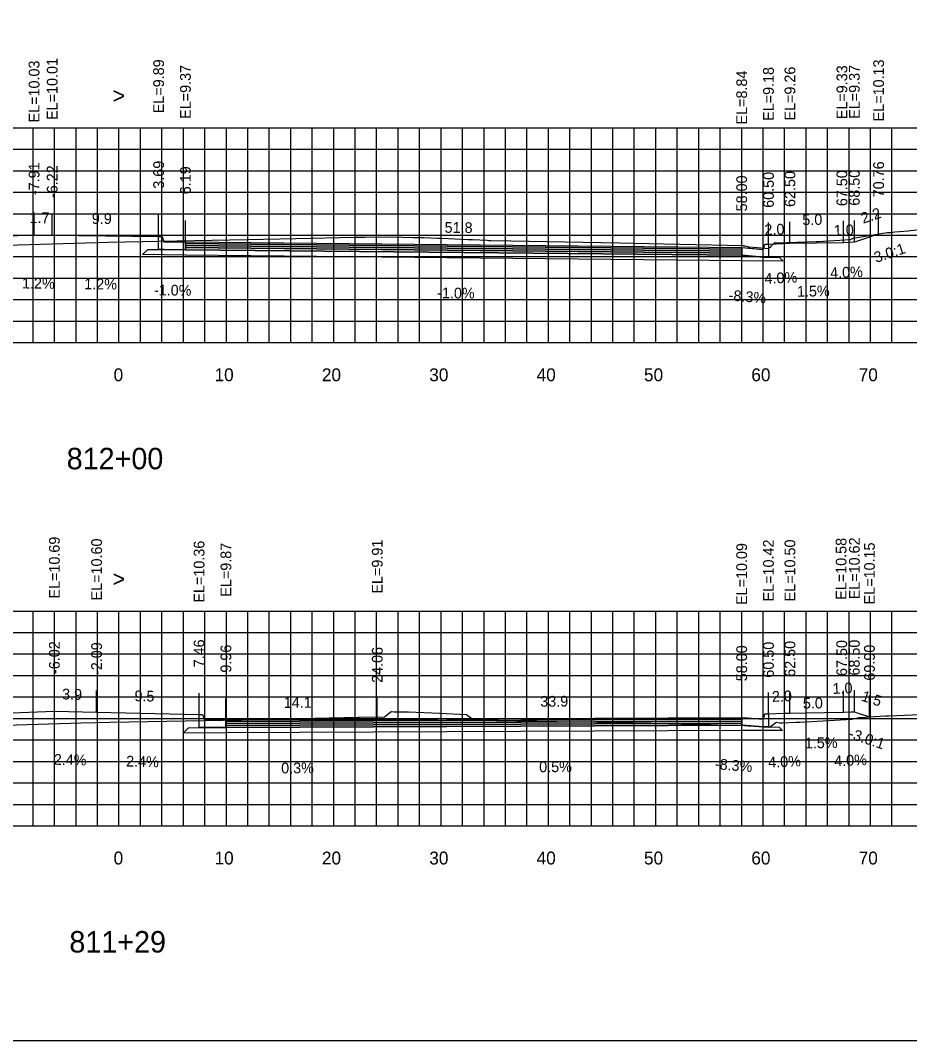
# Model space of a CAD drawing. Extents: x 1797419 to 1809236, y 248759 to 251512.
# Drawn here: x 1804661.8 to 1804744.6, y 250079.4 to 250174.4 of the extents above; entities that cross this region are included whole.
import ezdxf

# ---------------------------------------------------------------- set-up
doc = ezdxf.new("R2010")
doc.units = 0
for name, color, linetype in [('1', 7, 'Continuous'), ('10', 7, 'Continuous'), ('3', 7, 'Continuous'), ('4', 7, 'Continuous'), ('60', 7, 'Continuous'), ('BASE', 7, 'Continuous'), ('CL-CNST', 7, 'Continuous'), ('Level 62', 7, 'Continuous'), ('LOWER BINDER', 7, 'Continuous'), ('M-ROADS', 7, 'Continuous'), ('UPPER BINDER', 7, 'Continuous'), ('WEARING', 7, 'Continuous')]:
    doc.layers.add(name, color=color, linetype=linetype)

msp = doc.modelspace()

# ---------------------------------------------------------------- linework, layer by layer
for p, q in [((1804663.095, 250154.46), (1804663.095, 250156.46)), ((1804664.78, 250154.44), (1804664.78, 250156.44)), ((1804674.692, 250154.32), (1804674.692, 250156.32)), ((1804741.758, 250154.558), (1804741.758, 250156.558)), ((1804677.192, 250153.8), (1804677.192, 250155.8)), ((1804729.002, 250153.276), (1804729.002, 250155.276)), ((1804731.498, 250153.61), (1804731.498, 250155.61)), ((1804733.498, 250153.69), (1804733.498, 250155.69)), ((1804738.498, 250153.765), (1804738.498, 250155.765)), ((1804739.499, 250153.805), (1804739.499, 250155.805)), ((1804664.982, 250110.121), (1804664.982, 250112.121)), ((1804668.916, 250110.027), (1804668.916, 250112.027)), ((1804678.463, 250109.794), (1804678.463, 250111.794)), ((1804680.963, 250109.303), (1804680.963, 250111.303)), ((1804695.06, 250109.34), (1804695.06, 250111.34)), ((1804729.002, 250109.523), (1804729.002, 250111.523)), ((1804731.498, 250109.856), (1804731.498, 250111.856)), ((1804733.498, 250109.936), (1804733.498, 250111.936)), ((1804738.498, 250110.011), (1804738.498, 250112.011)), ((1804739.498, 250110.051), (1804739.498, 250112.051)), ((1804740.905, 250109.581), (1804740.905, 250111.581))]:
    msp.add_line(p, q)
for points in [[(1804521.002, 250079.432), (1804821.002, 250079.432), (1804821.002, 250269.432), (1804521.002, 250269.432)], [(1804674.692, 250154.32), (1804675.022, 250154.32), (1804675.192, 250153.82), (1804677.192, 250153.8), (1804677.192, 250153.08), (1804675.192, 250153.1), (1804674.692, 250153.1)], [(1804729.002, 250153.276), (1804731.001, 250153.11), (1804731.169, 250153.61), (1804731.498, 250153.61), (1804731.498, 250152.396), (1804731.001, 250152.396), (1804729.002, 250152.556)], [(1804678.463, 250109.794), (1804678.793, 250109.794), (1804678.964, 250109.294), (1804680.963, 250109.303), (1804680.963, 250108.583), (1804678.964, 250108.574), (1804678.463, 250108.574)], [(1804729.002, 250109.523), (1804731.002, 250109.356), (1804731.168, 250109.856), (1804731.498, 250109.856), (1804731.498, 250108.643), (1804731.002, 250108.643), (1804729.002, 250108.803)]]:
    msp.add_lwpolyline(points, close=True)
at = {"layer": '60'}
for p, q in [((1804521.002, 250144.432), (1804821.002, 250144.432)), ((1804671.002, 250144.372), (1804671.002, 250144.432)), ((1804681.002, 250144.372), (1804681.002, 250144.432)), ((1804691.002, 250144.372), (1804691.002, 250144.432)), ((1804701.002, 250144.372), (1804701.002, 250144.432)), ((1804711.002, 250144.372), (1804711.002, 250144.432)), ((1804721.002, 250144.372), (1804721.002, 250144.432)), ((1804731.002, 250144.372), (1804731.002, 250144.432)), ((1804741.002, 250144.372), (1804741.002, 250144.432)), ((1804521.002, 250099.432), (1804821.002, 250099.432)), ((1804671.002, 250099.372), (1804671.002, 250099.432)), ((1804681.002, 250099.372), (1804681.002, 250099.432)), ((1804691.002, 250099.372), (1804691.002, 250099.432)), ((1804701.002, 250099.372), (1804701.002, 250099.432)), ((1804711.002, 250099.372), (1804711.002, 250099.432)), ((1804721.002, 250099.372), (1804721.002, 250099.432)), ((1804731.002, 250099.372), (1804731.002, 250099.432)), ((1804741.002, 250099.372), (1804741.002, 250099.432))]:
    msp.add_line(p, q, dxfattribs=at)
at = {"layer": 'BASE'}
for points in [[(1804677.192, 250153.08), (1804729.002, 250152.556), (1804731.001, 250152.396), (1804731.498, 250152.396), (1804732.499, 250152.374), (1804732.855, 250152.017), (1804729.002, 250152.056), (1804677.192, 250152.58), (1804673.207, 250152.62), (1804673.691, 250153.104), (1804674.692, 250153.1), (1804675.192, 250153.1)], [(1804680.963, 250108.583), (1804729.002, 250108.803), (1804731.002, 250108.643), (1804731.498, 250108.643), (1804732.498, 250108.621), (1804732.799, 250108.32), (1804729.002, 250108.303), (1804680.963, 250108.083), (1804676.972, 250108.065), (1804677.463, 250108.556), (1804678.463, 250108.574), (1804678.964, 250108.574)]]:
    msp.add_lwpolyline(points, close=True, dxfattribs=at)
at = {"layer": 'CL-CNST'}
for points in [[(1804651.502, 250153.996), (1804663.095, 250154.46), (1804664.78, 250154.44), (1804674.692, 250154.32), (1804674.885, 250154.32), (1804675.022, 250154.32), (1804675.192, 250153.82), (1804676.229, 250153.81), (1804677.192, 250153.8), (1804729.002, 250153.276), (1804730.148, 250153.181), (1804731.001, 250153.11), (1804731.053, 250153.264), (1804731.169, 250153.61), (1804731.498, 250153.61), (1804732.224, 250153.639), (1804733.498, 250153.69), (1804738.498, 250153.765), (1804739.445, 250153.803), (1804739.499, 250153.805), (1804739.716, 250153.877), (1804741.758, 250154.558)], [(1804655.435, 250109.739), (1804664.982, 250110.121), (1804668.916, 250110.027), (1804678.463, 250109.794), (1804678.56, 250109.794), (1804678.793, 250109.794), (1804678.843, 250109.648), (1804678.964, 250109.294), (1804679.549, 250109.296), (1804680.963, 250109.303), (1804695.06, 250109.34), (1804729.002, 250109.523), (1804729.587, 250109.474), (1804731.002, 250109.356), (1804731.119, 250109.709), (1804731.168, 250109.856), (1804731.265, 250109.856), (1804731.498, 250109.856), (1804732.913, 250109.912), (1804733.498, 250109.936), (1804734.962, 250109.958), (1804738.498, 250110.011), (1804739.205, 250110.039), (1804739.498, 250110.051), (1804739.85, 250109.933), (1804740.905, 250109.581)]]:
    msp.add_lwpolyline(points, dxfattribs=at)
at = {"layer": 'Level 62'}
for p, q in [((1804521.002, 250164.432), (1804821.002, 250164.432)), ((1804663.002, 250144.432), (1804663.002, 250164.432)), ((1804665.002, 250144.432), (1804665.002, 250164.432)), ((1804667.002, 250144.432), (1804667.002, 250164.432)), ((1804669.002, 250144.432), (1804669.002, 250164.432)), ((1804671.002, 250144.432), (1804671.002, 250164.432)), ((1804673.002, 250144.432), (1804673.002, 250164.432)), ((1804675.002, 250144.432), (1804675.002, 250164.432)), ((1804677.002, 250144.432), (1804677.002, 250164.432)), ((1804679.002, 250144.432), (1804679.002, 250164.432)), ((1804681.002, 250144.432), (1804681.002, 250164.432)), ((1804683.002, 250144.432), (1804683.002, 250164.432)), ((1804685.002, 250144.432), (1804685.002, 250164.432)), ((1804687.002, 250144.432), (1804687.002, 250164.432)), ((1804689.002, 250144.432), (1804689.002, 250164.432)), ((1804691.002, 250144.432), (1804691.002, 250164.432)), ((1804693.002, 250144.432), (1804693.002, 250164.432)), ((1804695.002, 250144.432), (1804695.002, 250164.432)), ((1804697.002, 250144.432), (1804697.002, 250164.432)), ((1804699.002, 250144.432), (1804699.002, 250164.432)), ((1804701.002, 250144.432), (1804701.002, 250164.432)), ((1804703.002, 250144.432), (1804703.002, 250164.432)), ((1804705.002, 250144.432), (1804705.002, 250164.432)), ((1804707.002, 250144.432), (1804707.002, 250164.432)), ((1804709.002, 250144.432), (1804709.002, 250164.432)), ((1804711.002, 250144.432), (1804711.002, 250164.432)), ((1804713.002, 250144.432), (1804713.002, 250164.432)), ((1804715.002, 250144.432), (1804715.002, 250164.432)), ((1804717.002, 250144.432), (1804717.002, 250164.432)), ((1804719.002, 250144.432), (1804719.002, 250164.432)), ((1804721.002, 250144.432), (1804721.002, 250164.432)), ((1804723.002, 250144.432), (1804723.002, 250164.432)), ((1804725.002, 250144.432), (1804725.002, 250164.432)), ((1804727.002, 250144.432), (1804727.002, 250164.432)), ((1804729.002, 250144.432), (1804729.002, 250164.432)), ((1804731.002, 250144.432), (1804731.002, 250164.432)), ((1804733.002, 250144.432), (1804733.002, 250164.432)), ((1804735.002, 250144.432), (1804735.002, 250164.432)), ((1804737.002, 250144.432), (1804737.002, 250164.432)), ((1804739.002, 250144.432), (1804739.002, 250164.432)), ((1804741.002, 250144.432), (1804741.002, 250164.432)), ((1804743.002, 250144.432), (1804743.002, 250164.432)), ((1804521.002, 250162.432), (1804821.002, 250162.432)), ((1804521.002, 250160.432), (1804821.002, 250160.432)), ((1804521.002, 250158.432), (1804821.002, 250158.432)), ((1804521.002, 250156.432), (1804821.002, 250156.432)), ((1804521.002, 250154.432), (1804821.002, 250154.432)), ((1804521.002, 250152.432), (1804821.002, 250152.432)), ((1804521.002, 250150.432), (1804821.002, 250150.432)), ((1804521.002, 250148.432), (1804821.002, 250148.432)), ((1804521.002, 250146.432), (1804821.002, 250146.432)), ((1804521.002, 250144.432), (1804821.002, 250144.432)), ((1804521.002, 250119.432), (1804821.002, 250119.432)), ((1804663.002, 250099.432), (1804663.002, 250119.432)), ((1804665.002, 250099.432), (1804665.002, 250119.432)), ((1804667.002, 250099.432), (1804667.002, 250119.432)), ((1804669.002, 250099.432), (1804669.002, 250119.432)), ((1804671.002, 250099.432), (1804671.002, 250119.432)), ((1804673.002, 250099.432), (1804673.002, 250119.432)), ((1804675.002, 250099.432), (1804675.002, 250119.432)), ((1804677.002, 250099.432), (1804677.002, 250119.432)), ((1804679.002, 250099.432), (1804679.002, 250119.432)), ((1804681.002, 250099.432), (1804681.002, 250119.432)), ((1804683.002, 250099.432), (1804683.002, 250119.432)), ((1804685.002, 250099.432), (1804685.002, 250119.432)), ((1804687.002, 250099.432), (1804687.002, 250119.432)), ((1804689.002, 250099.432), (1804689.002, 250119.432)), ((1804691.002, 250099.432), (1804691.002, 250119.432)), ((1804693.002, 250099.432), (1804693.002, 250119.432)), ((1804695.002, 250099.432), (1804695.002, 250119.432)), ((1804697.002, 250099.432), (1804697.002, 250119.432)), ((1804699.002, 250099.432), (1804699.002, 250119.432)), ((1804701.002, 250099.432), (1804701.002, 250119.432)), ((1804703.002, 250099.432), (1804703.002, 250119.432)), ((1804705.002, 250099.432), (1804705.002, 250119.432)), ((1804707.002, 250099.432), (1804707.002, 250119.432)), ((1804709.002, 250099.432), (1804709.002, 250119.432)), ((1804711.002, 250099.432), (1804711.002, 250119.432)), ((1804713.002, 250099.432), (1804713.002, 250119.432)), ((1804715.002, 250099.432), (1804715.002, 250119.432)), ((1804717.002, 250099.432), (1804717.002, 250119.432)), ((1804719.002, 250099.432), (1804719.002, 250119.432)), ((1804721.002, 250099.432), (1804721.002, 250119.432)), ((1804723.002, 250099.432), (1804723.002, 250119.432)), ((1804725.002, 250099.432), (1804725.002, 250119.432)), ((1804727.002, 250099.432), (1804727.002, 250119.432)), ((1804729.002, 250099.432), (1804729.002, 250119.432)), ((1804731.002, 250099.432), (1804731.002, 250119.432)), ((1804733.002, 250099.432), (1804733.002, 250119.432)), ((1804735.002, 250099.432), (1804735.002, 250119.432)), ((1804737.002, 250099.432), (1804737.002, 250119.432)), ((1804739.002, 250099.432), (1804739.002, 250119.432)), ((1804741.002, 250099.432), (1804741.002, 250119.432)), ((1804743.002, 250099.432), (1804743.002, 250119.432)), ((1804521.002, 250117.432), (1804821.002, 250117.432)), ((1804521.002, 250115.432), (1804821.002, 250115.432)), ((1804521.002, 250113.432), (1804821.002, 250113.432)), ((1804521.002, 250111.432), (1804821.002, 250111.432)), ((1804521.002, 250109.432), (1804821.002, 250109.432)), ((1804521.002, 250107.432), (1804821.002, 250107.432)), ((1804521.002, 250105.432), (1804821.002, 250105.432)), ((1804521.002, 250103.432), (1804821.002, 250103.432)), ((1804521.002, 250101.432), (1804821.002, 250101.432)), ((1804521.002, 250099.432), (1804821.002, 250099.432))]:
    msp.add_line(p, q, dxfattribs=at)
at = {"layer": 'LOWER BINDER'}
for points in [[(1804677.192, 250153.46), (1804729.002, 250152.936), (1804729.002, 250152.746), (1804677.192, 250153.274)], [(1804677.192, 250153.274), (1804729.002, 250152.746), (1804729.002, 250152.556), (1804677.192, 250153.08)], [(1804680.963, 250108.963), (1804729.002, 250109.183), (1804729.002, 250108.993), (1804680.963, 250108.777)], [(1804680.963, 250108.777), (1804729.002, 250108.993), (1804729.002, 250108.803), (1804680.963, 250108.583)]]:
    msp.add_lwpolyline(points, close=True, dxfattribs=at)
at = {"layer": 'M-ROADS'}
for points in [[(1804657.372, 250153.422), (1804669.984, 250153.791), (1804674.731, 250153.878), (1804682.973, 250154.015), (1804687.463, 250154.108), (1804692.981, 250154.235), (1804693.182, 250154.238), (1804693.603, 250154.242), (1804693.888, 250154.246), (1804696.374, 250154.263), (1804698.439, 250154.231), (1804699.056, 250154.202), (1804699.295, 250154.201), (1804699.409, 250154.201), (1804700.696, 250154.16), (1804700.969, 250154.16), (1804701.066, 250154.16), (1804703.496, 250154.02), (1804703.916, 250154.027), (1804705.291, 250153.956), (1804705.452, 250153.948), (1804705.628, 250153.939), (1804707.492, 250153.905), (1804717.627, 250153.711), (1804721.757, 250153.617), (1804729.128, 250153.46), (1804729.177, 250153.455), (1804729.232, 250153.449), (1804729.299, 250153.429), (1804729.409, 250153.394), (1804729.501, 250153.365), (1804729.508, 250153.365), (1804729.6, 250153.357), (1804729.684, 250153.35), (1804729.718, 250153.347), (1804731.497, 250153.185), (1804731.705, 250153.363), (1804732.088, 250153.763), (1804732.127, 250153.714), (1804732.296, 250153.713), (1804735.926, 250153.83), (1804736.124, 250153.831), (1804739.146, 250154.039), (1804739.39, 250154.165), (1804742.568, 250154.692), (1804742.577, 250154.692), (1804742.944, 250154.697), (1804743.075, 250154.713), (1804743.255, 250154.757), (1804743.689, 250154.771), (1804744.506, 250154.822), (1804749.085, 250155.392)], [(1804656.397, 250108.683), (1804667.482, 250109.007), (1804670.138, 250109.088), (1804671.956, 250109.12), (1804682.449, 250109.292), (1804685.135, 250109.356), (1804693.32, 250109.555), (1804693.392, 250109.557), (1804695.743, 250109.596), (1804696.205, 250109.954), (1804696.353, 250110.062), (1804696.372, 250110.062), (1804696.644, 250110.04), (1804696.706, 250110.041), (1804696.842, 250110.04), (1804697.052, 250110.041), (1804697.217, 250110.042), (1804697.401, 250110.041), (1804697.97, 250110.032), (1804700.864, 250109.934), (1804703.36, 250109.795), (1804703.616, 250109.617), (1804703.947, 250109.348), (1804705.551, 250109.275), (1804705.644, 250109.271), (1804705.745, 250109.268), (1804705.856, 250109.263), (1804705.979, 250109.258), (1804706.115, 250109.252), (1804706.207, 250109.248), (1804715.547, 250109.093), (1804717.826, 250109.056), (1804719.959, 250109.005), (1804720.583, 250108.99), (1804726.134, 250108.853), (1804726.785, 250108.84), (1804729.006, 250108.797), (1804729.04, 250108.794), (1804729.263, 250108.778), (1804729.453, 250108.763), (1804729.614, 250108.752), (1804729.684, 250108.747), (1804731.594, 250108.611), (1804731.799, 250108.78), (1804732.185, 250109.068), (1804732.244, 250109.07), (1804732.515, 250109.035), (1804732.795, 250109.033), (1804734.08, 250109.084), (1804734.422, 250109.088), (1804739.272, 250109.37), (1804739.923, 250109.518), (1804740.095, 250109.507), (1804741.407, 250109.627), (1804742.391, 250109.666), (1804742.633, 250109.666), (1804742.712, 250109.666), (1804747.113, 250109.848)]]:
    msp.add_lwpolyline(points, dxfattribs=at)
at = {"layer": 'UPPER BINDER'}
for points in [[(1804677.192, 250153.65), (1804729.002, 250153.126), (1804729.002, 250152.936), (1804677.192, 250153.46)], [(1804680.963, 250109.153), (1804729.002, 250109.373), (1804729.002, 250109.183), (1804680.963, 250108.963)]]:
    msp.add_lwpolyline(points, close=True, dxfattribs=at)
at = {"layer": 'WEARING'}
for points in [[(1804677.192, 250153.8), (1804729.002, 250153.276), (1804729.002, 250153.126), (1804677.192, 250153.65)], [(1804680.963, 250109.303), (1804729.002, 250109.523), (1804729.002, 250109.373), (1804680.963, 250109.153)]]:
    msp.add_lwpolyline(points, close=True, dxfattribs=at)

# ---------------------------------------------------------------- texts
for s, rotation, p in [('3.0:1', 18.4285, (1804741.527, 250151.846)), ('-3.0:1', 341.56423, (1804738.883, 250107.62))]:
    msp.add_text(s, height=1, rotation=rotation).set_placement(p)
at = {"layer": '1'}
for s, p in [('812+00', (1804666.132, 250132.632)), ('811+29', (1804666.382, 250087.632))]:
    msp.add_text(s, height=2, dxfattribs=at).set_placement(p)
at = {"layer": '10'}
for s, p in [('0', (1804670.501, 250140.832)), ('10', (1804679.901, 250140.832)), ('20', (1804689.901, 250140.832)), ('30', (1804699.901, 250140.832)), ('40', (1804709.901, 250140.832)), ('50', (1804719.901, 250140.832)), ('60', (1804729.901, 250140.832)), ('70', (1804739.901, 250140.832)), ('0', (1804670.501, 250095.832)), ('10', (1804679.901, 250095.832)), ('20', (1804689.901, 250095.832)), ('30', (1804699.901, 250095.832)), ('40', (1804709.901, 250095.832)), ('50', (1804719.901, 250095.832)), ('60', (1804729.901, 250095.832)), ('70', (1804739.901, 250095.832))]:
    msp.add_text(s, height=1.2, dxfattribs=at).set_placement(p)
at = {"layer": '3'}
for s, p in [('EL=10.03', (1804663.595, 250164.932)), ('EL=10.01', (1804665.28, 250165.164)), ('EL=9.89', (1804675.192, 250165.785)), ('EL=9.37', (1804677.692, 250165.265)), ('EL=9.33', (1804738.838, 250165.23)), ('EL=9.37', (1804739.999, 250165.27)), ('EL=10.13', (1804742.258, 250165.03)), ('EL=8.84', (1804729.502, 250164.741)), ('EL=9.18', (1804731.998, 250165.075)), ('EL=9.26', (1804733.998, 250165.107)), ('-7.91', (1804663.595, 250158.161)), ('-6.22', (1804665.28, 250157.888)), ('3.69', (1804675.192, 250158.761)), ('6.19', (1804677.692, 250158.241)), ('70.76', (1804742.258, 250157.96)), ('58.00', (1804729.502, 250156.646)), ('60.50', (1804731.998, 250156.98)), ('62.50', (1804733.998, 250157.06)), ('67.50', (1804738.838, 250157.135)), ('68.50', (1804739.999, 250157.175)), ('EL=10.69', (1804665.482, 250120.594)), ('EL=10.60', (1804669.416, 250120.421)), ('EL=10.36', (1804678.963, 250120.219)), ('EL=9.87', (1804681.463, 250120.767)), ('EL=9.91', (1804695.56, 250121.057)), ('EL=10.09', (1804729.502, 250119.995)), ('EL=10.42', (1804731.998, 250120.328)), ('EL=10.50', (1804733.998, 250120.329)), ('EL=10.58', (1804738.764, 250120.483)), ('EL=10.62', (1804739.998, 250120.523)), ('EL=10.15', (1804741.405, 250120.054)), ('-6.02', (1804665.482, 250113.57)), ('-2.09', (1804669.416, 250113.476)), ('7.46', (1804678.963, 250114.188)), ('9.96', (1804681.463, 250113.697)), ('24.06', (1804695.56, 250112.742)), ('58.00', (1804729.502, 250112.893)), ('60.50', (1804731.998, 250113.226)), ('62.50', (1804733.998, 250113.306)), ('67.50', (1804738.821, 250113.381)), ('68.50', (1804739.998, 250113.421)), ('69.90', (1804741.405, 250112.951))]:
    msp.add_text(s, height=1, rotation=90, dxfattribs=at).set_placement(p)
at = {"layer": '4'}
for s, rotation, p in [('2.2', 18.4285, (1804740.314, 250155.494)), ('1.7', 359.30834, (1804662.667, 250155.565)), ('9.9', 359.30834, (1804668.466, 250155.495)), ('5.0', 0.85942, (1804734.659, 250155.368)), ('51.8', 359.42054, (1804701.329, 250154.656)), ('2.0', 2.28977, (1804731.145, 250154.43)), ('1.0', 2.28969, (1804737.606, 250154.369)), ('4.0%', 2.28969, (1804737.259, 250150.418)), ('1.2%', 359.30834, (1804661.964, 250149.473)), ('1.2%', 359.30834, (1804667.762, 250149.403)), ('4.0%', 2.28977, (1804731.149, 250149.901)), ('-1.0%', 359.42708, (1804674.251, 250148.829)), ('-1.0%', 359.42054, (1804700.637, 250148.563)), ('-8.3%', 355.25372, (1804727.76, 250148.362)), ('1.5%', 0.85942, (1804734.16, 250148.699)), ('3.9', 358.63566, (1804665.692, 250111.205)), ('1.0', 2.29024, (1804737.486, 250111.71)), ('9.5', 358.59977, (1804672.434, 250111.042)), ('14.1', 0.15118, (1804686.355, 250110.417)), ('33.9', 0.30797, (1804710.245, 250110.522)), ('2.0', 2.29078, (1804731.84, 250110.97)), ('5.0', 0.85934, (1804734.71, 250110.345)), ('1.5', 341.56423, (1804740.079, 250111.107)), ('1.5%', 0.85934, (1804734.892, 250106.639)), ('2.4%', 358.63566, (1804664.917, 250105.121)), ('2.4%', 358.59977, (1804671.655, 250104.959)), ('-8.3%', 355.22727, (1804726.477, 250104.716)), ('4.0%', 2.29078, (1804731.493, 250104.851)), ('4.0%', 2.29024, (1804737.64, 250104.972)), ('0.3%', 0.15118, (1804686.111, 250104.316)), ('0.5%', 0.30797, (1804710.144, 250104.421))]:
    msp.add_text(s, height=1, rotation=rotation, dxfattribs=at).set_placement(p)
at = {"layer": '60'}
for p in [(1804670.393, 250166.682), (1804670.393, 250121.682)]:
    msp.add_text('>', height=1.5, dxfattribs=at).set_placement(p)

doc.saveas('drawing.dxf')
